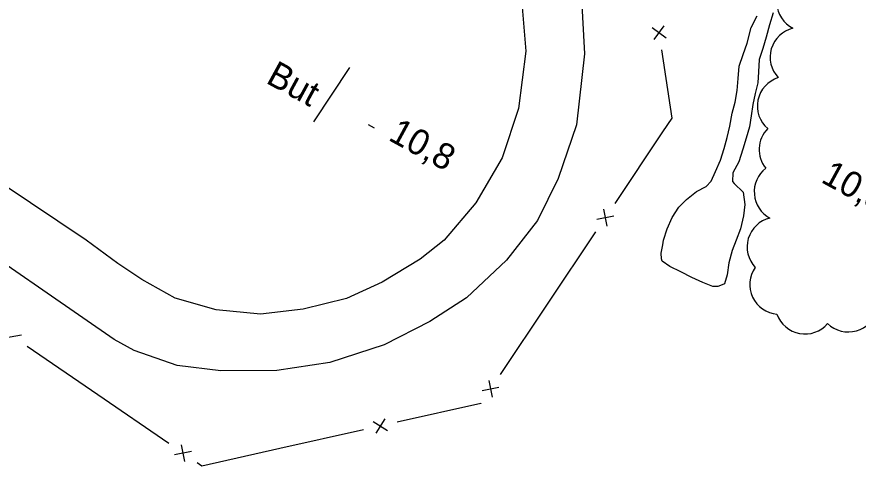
# Model space of a CAD drawing. Extents: x 219136 to 222520, y 5421589 to 5424530.
# Drawn here: x 221462.3 to 221560.4, y 5423337.5 to 5423389.8 of the extents above; entities that cross this region are included whole.
import ezdxf

# ---------------------------------------------------------------- set-up
doc = ezdxf.new("R2010")
doc.units = 0
for name, color, linetype in [('Level 2', 7, 'Continuous'), ('Level 3', 7, 'Continuous'), ('Level 37', 7, 'Continuous'), ('Level 44', 7, 'Continuous'), ('Level 56', 7, 'Continuous')]:
    doc.layers.add(name, color=color, linetype=linetype)

msp = doc.modelspace()

# ---------------------------------------------------------------- linework, layer by layer
at = {"layer": 'Level 2'}
for points in [[(221550.46, 5423390.24), (221550.03, 5423388.85), (221549.65, 5423387.4), (221549.24, 5423386.07), (221548.84, 5423384.79), (221548.77, 5423383.37), (221548.66, 5423382.08), (221548.37, 5423380.83), (221548.1, 5423379.55), (221547.89, 5423378.24), (221547.69, 5423376.95), (221547.33, 5423375.65), (221546.92, 5423374.35), (221546.45, 5423372.89), (221545.76, 5423371.62), (221545.72, 5423370.58), (221545.92, 5423370.36), (221546.97, 5423369.34), (221547.16, 5423367.91), (221547, 5423366.6), (221546.67, 5423365.08), (221546.14, 5423363.77), (221545.68, 5423362.58), (221545.31, 5423361.13), (221545.08, 5423359.73), (221544.77, 5423358.7), (221544.53, 5423358.57), (221544.02, 5423358.38), (221543.74, 5423358.36), (221543.43, 5423358.39), (221542.25, 5423358.84), (221540.99, 5423359.41), (221539.71, 5423360.07), (221538.43, 5423360.7), (221537.53, 5423361.31), (221537.43, 5423361.59), (221537.41, 5423362.27), (221537.59, 5423363.23)], [(221537.59, 5423363.23), (221537.69, 5423363.77), (221538.09, 5423365.08), (221538.69, 5423366.4), (221539.45, 5423367.59), (221540.37, 5423368.5), (221541.53, 5423369.42), (221542.67, 5423370.02), (221543.24, 5423370.63), (221543.74, 5423371.78), (221544.32, 5423373.1), (221544.73, 5423374.45), (221545.11, 5423375.72), (221545.42, 5423377.05), (221545.69, 5423378.57), (221546.03, 5423379.85), (221546.28, 5423381.18), (221546.37, 5423382.6), (221546.48, 5423384.03), (221546.98, 5423385.37), (221547.42, 5423386.71), (221547.88, 5423388.53), (221548.59, 5423389.88)]]:
    msp.add_lwpolyline(points, dxfattribs=at)
at = {"layer": 'Level 3'}
msp.add_line((221503.24, 5423377.23), (221503.94, 5423376.84), dxfattribs=at)
at = {"layer": 'Level 37'}
for p, q in [((221536.36, 5423388.51), (221537.97, 5423387.32)), ((221536.57, 5423387.11), (221537.76, 5423388.72)), ((221529.9, 5423366.2), (221531.87, 5423366.59)), ((221530.69, 5423367.38), (221531.08, 5423365.41)), ((221462.83, 5423352.71), (221460.87, 5423352.34)), ((221517.32, 5423347.45), (221517.71, 5423345.48)), ((221516.53, 5423346.27), (221518.5, 5423346.66)), ((221503.83, 5423342.67), (221505.52, 5423341.6)), ((221505.21, 5423342.98), (221504.14, 5423341.29)), ((221482.64, 5423339.16), (221480.68, 5423338.79)), ((221481.47, 5423339.96), (221481.84, 5423337.99))]:
    msp.add_line(p, q, dxfattribs=at)
for points in [[(221537.46, 5423385.94), (221538.66, 5423377.98), (221537.57, 5423376.36)], [(221537.57, 5423376.36), (221532, 5423368.05)], [(221529.77, 5423364.73), (221524.2, 5423356.43)], [(221524.2, 5423356.43), (221518.63, 5423348.12)], [(221471.75, 5423345.75), (221463.5, 5423351.39)], [(221480.01, 5423340.1), (221471.75, 5423345.75)], [(221516.38, 5423344.77), (221506.62, 5423342.58)], [(221516.4, 5423344.8), (221516.38, 5423344.77)], [(221502.72, 5423341.7), (221492.96, 5423339.5)], [(221492.96, 5423339.5), (221483.87, 5423337.46), (221483.31, 5423337.84)]]:
    msp.add_lwpolyline(points, dxfattribs=at)
at = {"layer": 'Level 44'}
for centre, start, end in [((221554.327, 5423391.526), 123.13007, 243.13007), ((221553.566, 5423385.066), 103.42148, 223.42148), ((221552.085, 5423379.38), 107.39243, 229.39051), ((221552.289, 5423374.31), 135.21833, 218.93072), ((221551.718, 5423369.396), 127.81447, 241.75777), ((221550.887, 5423362.976), 103.49115, 223.49115), ((221551.21, 5423358.602), 144.94893, 264.94893), ((221554.171, 5423356.307), 199.48645, 319.48645), ((221559.213, 5423356.547), 225.95225, 345.95225)]:
    msp.add_arc(centre, 3.464, start, end, dxfattribs=at)
at = {"layer": 'Level 56'}
for points in [[(221470.37, 5423363.77), (221441.08, 5423383.35), (221403.86, 5423408.84)], [(221473.63, 5423352.2), (221453.82, 5423365.86), (221425.48, 5423384.96), (221400.29, 5423402.11)], [(221528.13, 5423391.9), (221528.45, 5423385.47), (221527.52, 5423377.21), (221525.4, 5423370.93), (221522.99, 5423366.05), (221519.36, 5423361.43), (221514.7, 5423357.07), (221510.43, 5423354.31), (221505.12, 5423351.58), (221498.8, 5423349.52), (221492.6, 5423348.58), (221486.08, 5423348.54), (221480.97, 5423349.19), (221475.99, 5423350.92), (221473.63, 5423352.2)], [(221521.21, 5423390.88), (221521.64, 5423385.78), (221520.77, 5423379.08), (221518.86, 5423373.36), (221515.82, 5423368.12), (221512.11, 5423363.77), (221509.3, 5423361.57), (221504.87, 5423358.88), (221500.74, 5423356.98), (221495.68, 5423355.73), (221490.71, 5423355.17), (221485.53, 5423355.65), (221480.75, 5423357.03), (221476.88, 5423359.17), (221474.08, 5423361.05), (221470.37, 5423363.77)], [(221496.91, 5423377.55), (221501.13, 5423383.87)]]:
    msp.add_lwpolyline(points, dxfattribs=at)

# ---------------------------------------------------------------- texts
at = {"layer": 'Level 3'}
for s, p in [('10,8', (221505.48, 5423375.48)), ('10,5', (221555.91, 5423370.58))]:
    msp.add_text(s, height=3, rotation=331.383, dxfattribs=at).set_placement(p)
at = {"layer": 'Level 56'}
msp.add_text('But', height=3, rotation=331.383, dxfattribs=at).set_placement((221491.21, 5423382.13))

doc.saveas('drawing.dxf')
